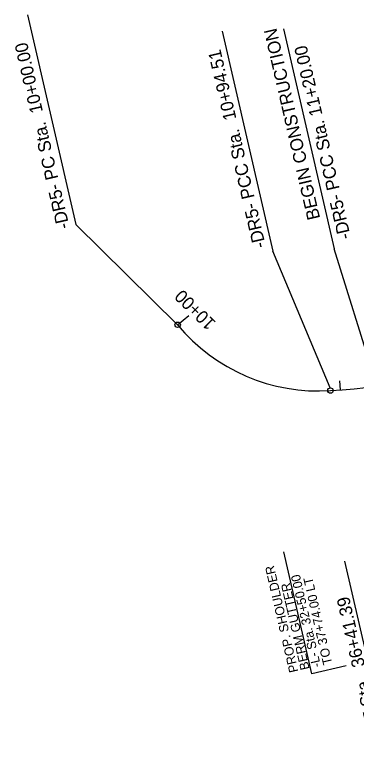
# Model space of a CAD drawing. Extents: x 472216 to 481979, y 489069 to 507339.
# Drawn here: x 480998.4 to 481185.1, y 491678.4 to 492084.7 of the extents above; entities that cross this region are included whole.
import ezdxf

# ---------------------------------------------------------------- set-up
doc = ezdxf.new("R2010")
doc.units = 0
for name, color, linetype in [('Old_Level_12', 7, 'Continuous'), ('Prop Drainage Structure Pipe CSP 15in', 7, 'Continuous'), ('Sheet Block Revision CELL', 7, 'Continuous'), ('Sheet Clip Boundary CELL', 7, 'Continuous'), ('Sheet North Arrow Point CELL', 7, 'Continuous'), ('Sheet PE Seal Cell', 7, 'Continuous'), ('Sheet Profile Grid Major CELL', 7, 'Continuous'), ('Sheet Profile Grid Minor CELL', 7, 'Continuous')]:
    doc.layers.add(name, color=color, linetype=linetype)

msp = doc.modelspace()

# ---------------------------------------------------------------- linework, layer by layer
at = {"layer": 'Old_Level_12'}
for p, q in [((481005.29, 492084.74), (481031.73, 491970.04)), ((481111.74, 492075.74), (481139.46, 491955.47)), ((481145.3, 492077.11), (481173.02, 491956.84)), ((481087.44, 491915.29), (481031.73, 491970.04)), ((481170.96, 491880.81), (481139.46, 491955.47)), ((481196.43, 491881.72), (481173.02, 491956.84)), ((481178.72, 491786.02), (481203.54, 491678.35))]:
    msp.add_line(p, q, dxfattribs=at)
for centre in [(481087.44, 491915.29), (481171.05, 491879.31)]:
    msp.add_circle(centre, 1.5, dxfattribs=at)
at = {"layer": 'Sheet Block Revision CELL'}
for p, q in [((481160.86, 491724.48), (481145.48, 491791.21)), ((481179.74, 491728.83), (481160.86, 491724.48))]:
    msp.add_line(p, q, dxfattribs=at)
at = {"layer": 'Sheet Clip Boundary CELL'}
for centre, radius, start, end in [((481164.44, 491979.09), 100, 219.6466, 273.7942), ((481141.28, 492328.33), 450, 273.7942, 286.9901)]:
    msp.add_arc(centre, radius, start, end, dxfattribs=at)
at = {"layer": 'Sheet North Arrow Point CELL'}
for centre, radius, start, end in [((481164.44, 491979.09), 100, 219.6466, 273.7942), ((481141.28, 492328.33), 450, 273.7942, 286.9901)]:
    msp.add_arc(centre, radius, start, end, dxfattribs=at)
at = {"layer": 'Sheet PE Seal Cell'}
msp.add_line((481176.53, 491879.71), (481176.14, 491884.69), dxfattribs=at)
at = {"layer": 'Sheet Profile Grid Minor CELL'}
msp.add_line((481087.44, 491915.29), (481093.6, 491920.39), dxfattribs=at)

# ---------------------------------------------------------------- texts
at = {"layer": 'Old_Level_12'}
for s, p in [('BEGIN CONSTRUCTION', (481165.46, 491973.52)), ('-DR5- PC Sta.  10+00.00', (481028.4, 491968.48)), ('-DR5- PCC Sta. 11+20.00', (481182.3, 491962.81)), ('-DR5- PCC Sta.  10+94.51', (481135.77, 491958.02)), ('-L- PT Sta.  36+41.39', (481201.32, 491679.7))]:
    msp.add_text(s, height=7, rotation=102.9811, dxfattribs=at).set_placement(p)
at = {"layer": 'Prop Drainage Structure Pipe CSP 15in'}
for s, p in [('PROP. SHOULDER ', (481153.52, 491725.76)), ('-L- Sta. 32+50.00 ', (481165.88, 491728.6)), ('TO 37+74.00 LT', (481172.05, 491730.03)), ('BERM GUTTER', (481159.7, 491727.18))]:
    msp.add_text(s, height=5, rotation=102.9811, dxfattribs=at).set_placement(p)
at = {"layer": 'Sheet Profile Grid Major CELL'}
msp.add_text('10+00', height=7, rotation=135.4922, dxfattribs=at).set_placement((481108.79, 491916.64))

doc.saveas('drawing.dxf')
